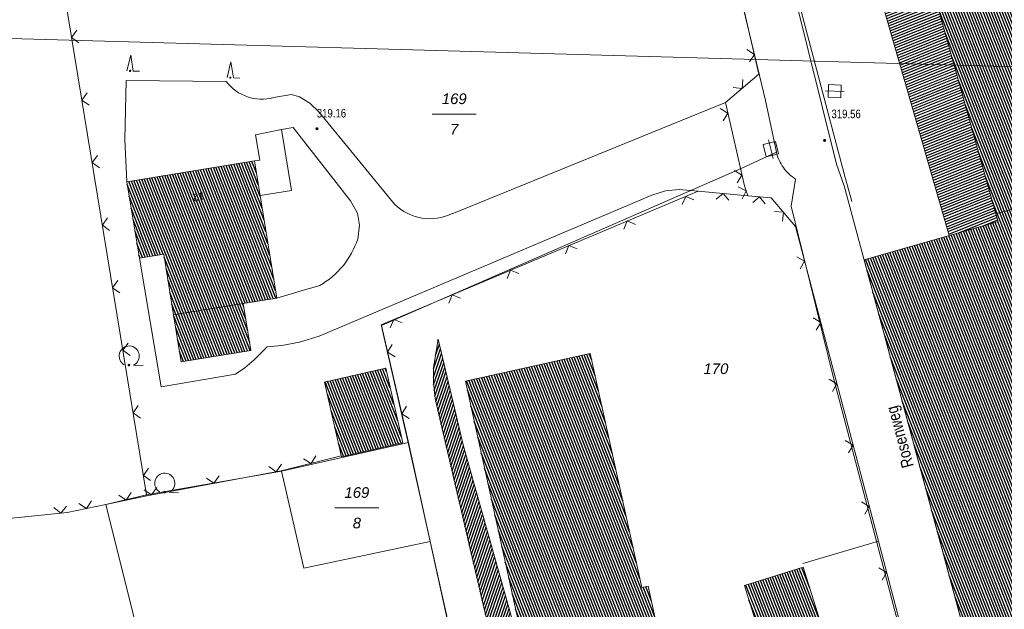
# Model space of a CAD drawing. Header units: metres. Extents: x 345144 to 348639, y 5629211 to 5635235.
# Tile 1007 of 1056: x 347412 to 347490, y 5631406 to 5631453. Entities that reach past the tile are written whole.
import ezdxf
from ezdxf.enums import TextEntityAlignment as Align

# ---------------------------------------------------------------- set-up
doc = ezdxf.new("R2010")
doc.units = ezdxf.units.M
doc.header["$MEASUREMENT"] = 0
for name, color, linetype in [('011 Gebäude', 7, 'Continuous'), ('028 Geländeform', 7, 'Continuous'), ('028 Geländeform Ausg.', 7, 'Continuous'), ('065-066 Ver_Entsorgung Ausg.', 7, 'Continuous'), ('081-083 Topographie', 7, 'Continuous'), ('AX Flurstück', 7, 'Continuous'), ('AX Gebäude', 7, 'Continuous'), ('Blatt', 7, 'Continuous'), ('Definitionslinie', 7, 'Continuous'), ('Präsentationsobjekt -Text (punktförmig)', 7, 'Continuous'), ('Strasse Lokation', 7, 'Continuous')]:
    doc.layers.add(name, color=color, linetype=linetype)
doc.styles.add('ARIAL', font='arial.ttf', dxfattribs={"height": 1})
doc.styles.add('ARIALIT', font='ariali.ttf', dxfattribs={"height": 1})
pattern_1 = [(111.5294117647, (0, 0), (-0.186045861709, -0.07339575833), [])]

# ---------------------------------------------------------------- blocks, each defined once
blk = doc.blocks.new('alk_043x_nrw')
h = blk.add_hatch(color=7)
edge = h.paths.add_edge_path(flags=0)
edge.add_arc((0, 0), 1, 180, 360, ccw=False)
edge.add_arc((0, 0), 1, 0, 180, ccw=False)
blk = doc.blocks.new('alk_7100_nrwx2')
at = {"true_color": 0x2e2e2e}
h = blk.add_hatch(color=250, dxfattribs=at)
edge = h.paths.add_edge_path(flags=0)
edge.add_arc((0.024073, -0.597267), 0.057254, 180, 360, ccw=False)
edge.add_arc((0.024073, -0.597267), 0.057255, 0, 180, ccw=False)
at = {"color": 250, "lineweight": 5, "true_color": 0x2e2e2e, "flags": 128}
blk.add_lwpolyline([(0.349382, -0.597267), (1, -0.597267)], dxfattribs=at)
at = {"color": 250, "lineweight": 5, "true_color": 0x2e2e2e}
for centre, radius, start, end in [((0.024073, 0.012362), 0.690995, -61.91481688, -118.08518312), ((0.024073, -0.597267), 0.057255, 0, 180), ((0.024073, -0.597267), 0.057254, 180, 0)]:
    blk.add_arc(centre, radius, start, end, dxfattribs=at)
blk = doc.blocks.new('alk_7200_nrwx2')
at = {"true_color": 0x2e2e2e}
h = blk.add_hatch(color=250, dxfattribs=at)
edge = h.paths.add_edge_path(flags=0)
edge.add_arc((-0.020544, -0.388118), 0.055525, 180, 360, ccw=False)
edge.add_arc((-0.020544, -0.388118), 0.055525, 0, 180, ccw=False)
at = {"color": 250, "lineweight": 5, "true_color": 0x2e2e2e, "flags": 128}
blk.add_lwpolyline([(-0.298168, -0.388118), (-0.020544, 1), (0.257079, -0.388118), (0.812326, -0.388118)], dxfattribs=at)
blk.add_lwpolyline([(-0.298168, -0.388118), (-0.020544, 1), (0.257079, -0.388118), (0.812326, -0.388118)], dxfattribs=at)
at = {"color": 250, "lineweight": 5, "true_color": 0x2e2e2e}
for start, end in [(0, 180), (180, 0)]:
    blk.add_arc((-0.020544, -0.388118), 0.055525, start, end, dxfattribs=at)
blk = doc.blocks.new('3488_swc')
at = {"color": 7, "lineweight": 5, "flags": 128}
for points in [[(1, 0), (-1, 0)], [(0.666667, 0.666667), (-0.666667, 0.666667), (-0.666667, -0.666667), (0.666667, -0.666667), (0.666667, 0.666667)]]:
    blk.add_lwpolyline(points, dxfattribs=at)

msp = doc.modelspace()

# ---------------------------------------------------------------- hatches: boundary and pattern name
at = {"layer": '011 Gebäude', "true_color": 0x8f8f8f}
h = msp.add_hatch(dxfattribs=at)
h.set_pattern_fill('_USER', color=252, scale=0.2, angle=201.88235294, style=0, pattern_type=0)
h.set_pattern_definition([(201.882352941, (0, 0), (0.074540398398, -0.185590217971), [])])
h.paths.add_polyline_path([(347482.359, 5631460.915), (347488.993, 5631437.251), (347488.993, 5631437.251), (347489.188, 5631436.652), (347489.188, 5631436.652), (347485.323, 5631435.547), (347485.323, 5631435.547), (347478.336, 5631459.773), (347478.336, 5631459.773)], flags=0)
at = {"layer": '028 Geländeform', "true_color": 0xb27500}
h = msp.add_hatch(dxfattribs=at)
h.set_pattern_fill('_USER', color=44, scale=0.2, angle=250.95521515, style=0, pattern_type=0)
h.set_pattern_definition([(250.9552151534, (0, 0), (0.1890527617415, -0.065261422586), [])])
h.paths.add_polyline_path([(347444.759, 5631422.685), (347444.619, 5631423.99), (347444.619, 5631423.99), (347444.643, 5631425.119), (347444.643, 5631425.119), (347445.001, 5631427.37), (347445.001, 5631427.37), (347446.996, 5631418.942), (347446.996, 5631418.942), (347450.785, 5631405.436), (347450.785, 5631405.436), (347448.863, 5631405.098), (347448.863, 5631405.098)], flags=0)
at = {"layer": 'AX Gebäude', "true_color": 0x4f4f4f}
h = msp.add_hatch(dxfattribs=at)
h.set_pattern_fill('_USER', color=251, scale=0.2, angle=111.52941176, style=0, pattern_type=0)
h.set_pattern_definition(pattern_1)
h.paths.add_polyline_path([(347482.359, 5631460.916), (347511.784, 5631469.197), (347518.518, 5631445.538), (347488.992, 5631437.251)], flags=0)
h = msp.add_hatch(dxfattribs=at)
h.set_pattern_fill('_USER', color=251, scale=0.2, angle=111.52941176, style=0, pattern_type=0)
h.set_pattern_definition(pattern_1)
h.paths.add_polyline_path([(347488.992, 5631437.251), (347518.518, 5631445.538), (347522.255, 5631434.769), (347523.953, 5631428.536), (347509.011, 5631424.465), (347508.845, 5631425.074), (347508.48, 5631424.974), (347508.318, 5631425.564), (347508.656, 5631425.658), (347508.551, 5631426.037), (347494.871, 5631422.215), (347495.296, 5631420.693), (347497.216, 5631421.23), (347497.917, 5631418.724), (347496.038, 5631418.199), (347497.443, 5631413.172), (347514.445, 5631417.924), (347517.687, 5631406.326), (347506.433, 5631403.181), (347506.525, 5631402.852), (347502.672, 5631401.782), (347502.633, 5631401.925), (347488.2, 5631398.037), (347478.612, 5631433.63), (347489.188, 5631436.653)], flags=0)
h = msp.add_hatch(dxfattribs=at)
h.set_pattern_fill('_USER', color=251, scale=0.2, angle=111.52941176, style=0, pattern_type=0)
h.set_pattern_definition(pattern_1)
h.paths.add_polyline_path([(347429.623, 5631430.187), (347424.125, 5631429.289), (347423.343, 5631434.076), (347421.424, 5631433.763), (347420.44, 5631439.79), (347430.498, 5631441.434), (347432.265, 5631430.619)], flags=0)
h = msp.add_hatch(dxfattribs=at)
h.set_pattern_fill('_USER', color=251, scale=0.2, angle=111.52941176, style=0, pattern_type=0)
h.set_pattern_definition(pattern_1)
h.paths.add_polyline_path([(347424.125, 5631429.289), (347429.623, 5631430.187), (347430.228, 5631426.486), (347424.73, 5631425.588)], flags=0)
h = msp.add_hatch(dxfattribs=at)
h.set_pattern_fill('_USER', color=251, scale=0.2, angle=111.52941176, style=0, pattern_type=0)
h.set_pattern_definition(pattern_1)
h.paths.add_polyline_path([(347447.144, 5631424.066), (347457.002, 5631426.237), (347461.067, 5631407.778), (347461.561, 5631407.887), (347462.309, 5631404.493), (347461.809, 5631404.383), (347461.89, 5631404.017), (347452.037, 5631401.848)], flags=0)
h = msp.add_hatch(dxfattribs=at)
h.set_pattern_fill('_USER', color=251, scale=0.2, angle=111.52941176, style=0, pattern_type=0)
h.set_pattern_definition(pattern_1)
h.paths.add_polyline_path([(347436.034, 5631423.994), (347440.86, 5631425.091), (347442.201, 5631419.193), (347437.375, 5631418.096)], flags=0)
h = msp.add_hatch(dxfattribs=at)
h.set_pattern_fill('_USER', color=251, scale=0.2, angle=111.52941176, style=0, pattern_type=0)
h.set_pattern_definition(pattern_1)
h.paths.add_polyline_path([(347466.155, 5631397.395), (347465.591, 5631399.181), (347468.431, 5631400.079), (347468.531, 5631399.761), (347471.438, 5631400.668), (347469.17, 5631407.938), (347473.804, 5631409.384), (347476.525, 5631400.664)], flags=0)

# ---------------------------------------------------------------- linework, layer by layer
at = {"layer": '011 Gebäude', "color": 251, "linetype": 'Continuous', "lineweight": 13, "true_color": 0x4f4f4f, "flags": 128}
msp.add_lwpolyline([(347482.359, 5631460.915), (347488.993, 5631437.251), (347488.993, 5631437.251), (347489.188, 5631436.652), (347489.188, 5631436.652), (347485.323, 5631435.547), (347485.323, 5631435.547), (347478.336, 5631459.773), (347478.336, 5631459.773), (347482.359, 5631460.915)], dxfattribs=at)
at = {"layer": '081-083 Topographie', "color": 7, "linetype": 'Continuous', "lineweight": 5, "flags": 128}
for points in [[(347469.938, 5631467.234), (347470.251, 5631466.05), (347470.251, 5631466.05), (347470.259, 5631466.021), (347470.259, 5631466.021), (347470.609, 5631464.698), (347470.609, 5631464.698), (347477.034, 5631440.402), (347477.034, 5631440.402), (347477.636, 5631438.245)], [(347414.91, 5631458.323), (347415.023, 5631457.626), (347415.023, 5631457.626), (347421.988, 5631415.104), (347421.988, 5631415.104), (347422.002, 5631415.016)], [(347469.43, 5631438.684), (347469.16, 5631439.464), (347469.16, 5631439.464), (347467.658, 5631446.039), (347467.658, 5631446.039), (347470.303, 5631448.264)], [(347420.439, 5631439.789), (347420.273, 5631443.098), (347420.273, 5631443.098), (347420.39, 5631447.766), (347420.39, 5631447.766), (347428.28, 5631447.688)], [(347432.002, 5631446.428), (347433.417, 5631446.674), (347433.417, 5631446.674), (347434.055, 5631446.496), (347434.055, 5631446.496), (347434.877, 5631445.984), (347434.877, 5631445.984), (347435.609, 5631445.285), (347435.609, 5631445.285), (347441.547, 5631438.021)], [(347446.092, 5631437.273), (347467.658, 5631446.039)], [(347438.649, 5631435.267), (347438.783, 5631436.361), (347438.783, 5631436.361), (347438.643, 5631437.32), (347438.643, 5631437.32), (347438.074, 5631438.295), (347438.074, 5631438.295), (347433.567, 5631444.062), (347433.567, 5631444.062), (347432.63, 5631443.908)], [(347432.63, 5631443.908), (347430.584, 5631443.496), (347430.584, 5631443.496), (347430.93, 5631441.506), (347430.93, 5631441.506), (347430.504, 5631441.436)], [(347432.63, 5631443.908), (347433.425, 5631439.106), (347433.425, 5631439.106), (347430.949, 5631438.701)], [(347421.425, 5631433.763), (347423.148, 5631423.602), (347423.148, 5631423.602), (347429.012, 5631424.606), (347429.012, 5631424.606), (347429.745, 5631425.1), (347429.745, 5631425.1), (347430.487, 5631425.731), (347430.487, 5631425.731), (347431.496, 5631426.772), (347431.496, 5631426.772), (347432.67, 5631426.871), (347432.67, 5631426.871), (347434.055, 5631427.134), (347434.055, 5631427.134), (347435.618, 5631427.603), (347435.618, 5631427.603), (347461.846, 5631438.738), (347461.846, 5631438.738), (347462.939, 5631439.079), (347462.939, 5631439.079), (347464, 5631439.185), (347464, 5631439.185), (347465.515, 5631439.056)], [(347475.298, 5631388.743), (347484.828, 5631391.999), (347484.828, 5631391.999), (347479.726, 5631411.445), (347479.726, 5631411.445), (347473.186, 5631436.265), (347473.186, 5631436.265), (347471.282, 5631438.512), (347471.282, 5631438.512), (347469.43, 5631438.684), (347469.43, 5631438.684), (347465.515, 5631439.056), (347465.515, 5631439.056), (347440.502, 5631428.513), (347440.502, 5631428.513), (347442.616, 5631419.317)], [(347432.265, 5631430.619), (347433.922, 5631431.107), (347433.922, 5631431.107), (347435.656, 5631431.616)], [(347442.616, 5631419.317), (347445.88, 5631404.571)], [(347422.002, 5631415.016), (347432.617, 5631416.991), (347432.617, 5631416.991), (347437.356, 5631418.16)], [(347395.2, 5631411.248), (347399.81, 5631412.071), (347399.81, 5631412.071), (347415.73, 5631413.708), (347415.73, 5631413.708), (347418.774, 5631414.342), (347418.774, 5631414.342), (347422.002, 5631415.016)], [(347473.781, 5631409.683), (347479.726, 5631411.445)]]:
    msp.add_lwpolyline(points, dxfattribs=at)
at = {"layer": '081-083 Topographie', "color": 7, "linetype": 'Continuous', "lineweight": 5}
for centre, radius, start, end in [((347431.079, 5631449.827), 3.522744, -142.61288318, -74.80765866), ((347444.35, 5631440.874), 3.999552, -134.49350878, -64.18441482), ((347432.401, 5631437.337), 6.582163, -60.36200765, -18.33034437)]:
    msp.add_arc(centre, radius, start, end, dxfattribs=at)
at = {"layer": 'AX Flurstück', "color": 8, "linetype": 'Continuous', "lineweight": 13, "true_color": 0x808080, "flags": 128}
for points in [[(347518.144, 5631454.016), (347537.69, 5631409.258), (347536.016, 5631408.683), (347503.747, 5631397.602), (347489.476, 5631393.302), (347477.037, 5631439.478), (347476.42, 5631441.167), (347468.617, 5631472.612), (347470.66, 5631472.959), (347494.08, 5631476.52), (347515.47, 5631481.676), (347528.91, 5631486.217), (347554.012, 5631495.242), (347555.775, 5631497.099), (347563.886, 5631477.934), (347542.876, 5631469.314), (347516.245, 5631458.163), (347518.144, 5631454.016)], [(347461.895, 5631496.28), (347468.617, 5631472.612), (347476.42, 5631441.167), (347477.037, 5631439.478), (347489.476, 5631393.302)], [(347401.882, 5631458.513), (347413.45, 5631459.358), (347446.846, 5631462.966), (347449.472, 5631462.144), (347452.992, 5631461.776), (347415.024, 5631457.63), (347421.988, 5631415.104), (347418.774, 5631414.342), (347415.73, 5631413.707), (347396.273, 5631411.707), (347395.161, 5631411.713), (347392.587, 5631445.4), (347392.343, 5631458.451), (347401.882, 5631458.513)], [(347415.024, 5631457.63), (347452.992, 5631461.776), (347459.39, 5631461.315), (347468.457, 5631456.088), (347470.822, 5631446.203), (347471.686, 5631442.122), (347468.895, 5631440.831), (347440.525, 5631428.462), (347442.668, 5631419.233), (347432.629, 5631416.968), (347421.988, 5631415.104), (347415.024, 5631457.63)], [(347484.747, 5631391.877), (347476.261, 5631424.007), (347472.849, 5631437.869), (347473.184, 5631440.002), (347473.184, 5631440.002), (347473.046616, 5631440.09113), (347472.918166, 5631440.192688), (347472.787957, 5631440.295637), (347472.66809, 5631440.410437), (347472.547118, 5631440.526295), (347472.437781, 5631440.653169), (347472.327937, 5631440.780629), (347472.230847, 5631440.918033), (347472.133756, 5631441.055438), (347472.050316, 5631441.201517), (347471.967259, 5631441.346924), (347471.898488, 5631441.499593), (347471.830345, 5631441.650869), (347471.776844, 5631441.80791), (347471.724065, 5631441.962831), (347471.686, 5631442.122), (347471.686, 5631442.122), (347470.822, 5631446.203), (347468.457, 5631456.088)], [(347440.525, 5631428.462), (347468.895, 5631440.831), (347471.686, 5631442.122), (347471.686, 5631442.122), (347471.724065, 5631441.962831), (347471.776844, 5631441.80791), (347471.830345, 5631441.650869), (347471.898488, 5631441.499593), (347471.967259, 5631441.346924), (347472.050316, 5631441.201517), (347472.133756, 5631441.055438), (347472.230847, 5631440.918033), (347472.327937, 5631440.780629), (347472.437781, 5631440.653169), (347472.547118, 5631440.526295), (347472.66809, 5631440.410437), (347472.787957, 5631440.295637), (347472.918166, 5631440.192688), (347473.046616, 5631440.09113), (347473.184, 5631440.002), (347473.184, 5631440.002), (347472.849, 5631437.869), (347476.261, 5631424.007), (347484.747, 5631391.877)], [(347451.14, 5631380.474), (347444.378, 5631411.41), (347442.668, 5631419.233), (347440.525, 5631428.462)], [(347432.629, 5631416.968), (347442.668, 5631419.233), (347444.378, 5631411.41), (347434.402, 5631409.307), (347432.629, 5631416.968)], [(347432.629, 5631416.968), (347434.402, 5631409.307), (347444.378, 5631411.41), (347451.14, 5631380.474), (347450.231, 5631380.183), (347432.974, 5631374.664), (347428.027, 5631389.696), (347425.516, 5631388.869), (347422.33, 5631400.113), (347418.774, 5631414.342), (347421.988, 5631415.104), (347432.629, 5631416.968)], [(347418.774, 5631414.342), (347422.33, 5631400.113), (347425.516, 5631388.869), (347428.027, 5631389.696), (347432.974, 5631374.664), (347420.619, 5631370.572), (347406.634, 5631365.997), (347401.745, 5631364.541), (347397.701, 5631379.118), (347396.275, 5631397.468), (347395.435, 5631408.35), (347395.161, 5631411.713), (347396.273, 5631411.707), (347415.73, 5631413.707), (347418.774, 5631414.342)]]:
    msp.add_lwpolyline(points, dxfattribs=at)
at = {"layer": 'AX Gebäude', "color": 7, "linetype": 'Continuous', "lineweight": 5, "flags": 128}
for points in [[(347482.359, 5631460.916), (347511.784, 5631469.197), (347518.518, 5631445.538), (347488.992, 5631437.251), (347482.359, 5631460.916)], [(347488.992, 5631437.251), (347518.518, 5631445.538), (347522.255, 5631434.769), (347523.953, 5631428.536), (347509.011, 5631424.465), (347508.845, 5631425.074), (347508.48, 5631424.974), (347508.318, 5631425.564), (347508.656, 5631425.658), (347508.551, 5631426.037), (347494.871, 5631422.215), (347495.296, 5631420.693), (347497.216, 5631421.23), (347497.917, 5631418.724), (347496.038, 5631418.199), (347497.443, 5631413.172), (347514.445, 5631417.924), (347517.687, 5631406.326), (347506.433, 5631403.181)], [(347429.623, 5631430.187), (347424.125, 5631429.289), (347423.343, 5631434.076), (347421.424, 5631433.763), (347420.44, 5631439.79), (347430.498, 5631441.434), (347432.265, 5631430.619), (347429.623, 5631430.187)], [(347488.2, 5631398.037), (347478.612, 5631433.63), (347489.188, 5631436.653), (347488.992, 5631437.251)], [(347424.125, 5631429.289), (347429.623, 5631430.187), (347430.228, 5631426.486), (347424.73, 5631425.588), (347424.125, 5631429.289)], [(347447.144, 5631424.066), (347457.002, 5631426.237), (347461.067, 5631407.778), (347461.561, 5631407.887), (347462.309, 5631404.493), (347461.809, 5631404.383), (347461.89, 5631404.017), (347452.037, 5631401.848), (347447.144, 5631424.066)], [(347436.034, 5631423.994), (347440.86, 5631425.091), (347442.201, 5631419.193), (347437.375, 5631418.096), (347436.034, 5631423.994)], [(347466.155, 5631397.395), (347465.591, 5631399.181), (347468.431, 5631400.079), (347468.531, 5631399.761), (347471.438, 5631400.668), (347469.17, 5631407.938), (347473.804, 5631409.384), (347476.525, 5631400.664), (347466.155, 5631397.395)]]:
    msp.add_lwpolyline(points, dxfattribs=at)
at = {"layer": 'Blatt', "color": 205, "linetype": 'Continuous', "lineweight": 5, "true_color": 0x873099, "flags": 128}
for points in [[(347388.783, 5631451.723), (347395.821, 5631701.597), (347895.58, 5631687.521), (347888.543, 5631437.647), (347388.783, 5631451.723)], [(347381.745, 5631201.846), (347388.783, 5631451.723), (347888.543, 5631437.647), (347881.503, 5631187.771), (347381.745, 5631201.846)]]:
    msp.add_lwpolyline(points, dxfattribs=at)
at = {"layer": 'Definitionslinie', "color": 7, "linetype": 'Continuous', "lineweight": 5, "flags": 128}
for points in [[(347470.251, 5631466.05), (347470.259, 5631466.021), (347470.259, 5631466.021), (347470.609, 5631464.698), (347470.609, 5631464.698), (347477.034, 5631440.402)], [(347470.307, 5631448.273), (347467.065, 5631462.283), (347466.672, 5631462.254)], [(347415.023, 5631457.626), (347421.988, 5631415.104)], [(347416.493, 5631451.742), (347416.081, 5631451.168), (347416.655, 5631450.755)], [(347416.493, 5631451.742), (347416.081, 5631451.168), (347416.655, 5631450.755)], [(347469.571, 5631449.237), (347469.946, 5631449.837), (347469.345, 5631450.211)], [(347467.658, 5631446.039), (347470.303, 5631448.264)], [(347468.276, 5631447.212), (347468.981, 5631447.152), (347469.041, 5631447.856)], [(347468.276, 5631447.212), (347468.981, 5631447.152), (347469.041, 5631447.856)], [(347420.39, 5631447.766), (347420.273, 5631443.098)], [(347420.39, 5631447.766), (347428.28, 5631447.688)], [(347417.302, 5631446.808), (347416.889, 5631446.233), (347417.463, 5631445.821)], [(347417.302, 5631446.808), (347416.889, 5631446.233), (347417.463, 5631445.821)], [(347432.002, 5631446.428), (347433.417, 5631446.674)], [(347433.417, 5631446.674), (347434.055, 5631446.496)], [(347434.055, 5631446.496), (347434.877, 5631445.984)], [(347434.877, 5631445.984), (347435.609, 5631445.285)], [(347446.092, 5631437.273), (347467.658, 5631446.039)], [(347467.476, 5631444.59), (347467.852, 5631445.189), (347467.253, 5631445.565)], [(347467.476, 5631444.59), (347467.852, 5631445.189), (347467.253, 5631445.565)], [(347467.658, 5631446.039), (347469.16, 5631439.464)], [(347435.609, 5631445.285), (347441.547, 5631438.021)], [(347432.63, 5631443.908), (347433.567, 5631444.062)], [(347433.567, 5631444.062), (347438.074, 5631438.295)], [(347430.584, 5631443.496), (347432.63, 5631443.908)], [(347430.584, 5631443.496), (347430.93, 5631441.506)], [(347432.63, 5631443.908), (347433.425, 5631439.106)], [(347420.273, 5631443.098), (347420.439, 5631439.789)], [(347418.11, 5631441.874), (347417.697, 5631441.299), (347418.272, 5631440.887)], [(347418.11, 5631441.874), (347417.697, 5631441.299), (347418.272, 5631440.887)], [(347430.504, 5631441.436), (347430.93, 5631441.506)], [(347468.59, 5631439.715), (347468.966, 5631440.314), (347468.367, 5631440.69)], [(347468.59, 5631439.715), (347468.966, 5631440.314), (347468.367, 5631440.69)], [(347477.034, 5631440.402), (347477.636, 5631438.245)], [(347468.986, 5631438.438), (347469.295, 5631439.074), (347468.659, 5631439.383)], [(347468.986, 5631438.438), (347469.295, 5631439.074), (347468.659, 5631439.383)], [(347469.16, 5631439.464), (347469.43, 5631438.684)], [(347430.949, 5631438.701), (347433.425, 5631439.106)], [(347435.618, 5631427.603), (347461.846, 5631438.738)], [(347440.502, 5631428.513), (347465.515, 5631439.056)], [(347461.846, 5631438.738), (347462.939, 5631439.079)], [(347462.939, 5631439.079), (347464, 5631439.185)], [(347464, 5631439.185), (347465.515, 5631439.056)], [(347465.182, 5631438.373), (347464.527, 5631438.64), (347464.261, 5631437.985)], [(347465.182, 5631438.373), (347464.527, 5631438.64), (347464.261, 5631437.985)], [(347465.515, 5631439.056), (347469.43, 5631438.684)], [(347467.923, 5631438.325), (347467.473, 5631438.87), (347466.927, 5631438.42)], [(347467.923, 5631438.325), (347467.473, 5631438.87), (347466.927, 5631438.42)], [(347469.43, 5631438.684), (347471.282, 5631438.512)], [(347470.808, 5631438.054), (347470.356, 5631438.598), (347469.812, 5631438.146)], [(347470.808, 5631438.054), (347470.356, 5631438.598), (347469.812, 5631438.146)], [(347438.074, 5631438.295), (347438.643, 5631437.32)], [(347471.282, 5631438.512), (347473.186, 5631436.265)], [(347438.643, 5631437.32), (347438.783, 5631436.361)], [(347472.176, 5631436.684), (347472.234, 5631437.389), (347471.529, 5631437.447)], [(347472.176, 5631436.684), (347472.234, 5631437.389), (347471.529, 5631437.447)], [(347418.918, 5631436.939), (347418.506, 5631436.365), (347419.08, 5631435.952)], [(347418.918, 5631436.939), (347418.506, 5631436.365), (347419.08, 5631435.952)], [(347438.649, 5631435.267), (347438.783, 5631436.361)], [(347460.575, 5631436.431), (347459.92, 5631436.698), (347459.653, 5631436.043)], [(347460.575, 5631436.431), (347459.92, 5631436.698), (347459.653, 5631436.043)], [(347473.186, 5631436.265), (347479.726, 5631411.445)], [(347455.967, 5631434.489), (347455.312, 5631434.756), (347455.046, 5631434.101)], [(347455.967, 5631434.489), (347455.312, 5631434.756), (347455.046, 5631434.101)], [(347473.552, 5631432.914), (347473.908, 5631433.525), (347473.297, 5631433.881)], [(347473.552, 5631432.914), (347473.908, 5631433.525), (347473.297, 5631433.881)], [(347421.425, 5631433.763), (347423.148, 5631423.602)], [(347451.36, 5631432.547), (347450.705, 5631432.813), (347450.438, 5631432.159)], [(347451.36, 5631432.547), (347450.705, 5631432.813), (347450.438, 5631432.159)], [(347419.726, 5631432.005), (347419.314, 5631431.431), (347419.888, 5631431.018)], [(347419.726, 5631432.005), (347419.314, 5631431.431), (347419.888, 5631431.018)], [(347433.922, 5631431.107), (347435.656, 5631431.616)], [(347432.265, 5631430.619), (347433.922, 5631431.107)], [(347446.752, 5631430.605), (347446.097, 5631430.871), (347445.831, 5631430.216)], [(347446.752, 5631430.605), (347446.097, 5631430.871), (347445.831, 5631430.216)], [(347440.502, 5631428.513), (347442.616, 5631419.317)], [(347442.145, 5631428.663), (347441.49, 5631428.929), (347441.223, 5631428.274)], [(347442.145, 5631428.663), (347441.49, 5631428.929), (347441.223, 5631428.274)], [(347474.826, 5631428.079), (347475.182, 5631428.69), (347474.571, 5631429.046)], [(347474.826, 5631428.079), (347475.182, 5631428.69), (347474.571, 5631429.046)], [(347420.535, 5631427.071), (347420.122, 5631426.497), (347420.696, 5631426.084)], [(347420.535, 5631427.071), (347420.122, 5631426.497), (347420.696, 5631426.084)], [(347432.67, 5631426.871), (347434.055, 5631427.134)], [(347434.055, 5631427.134), (347435.618, 5631427.603)], [(347441.374, 5631426.951), (347440.999, 5631426.351), (347441.598, 5631425.976)], [(347441.374, 5631426.951), (347440.999, 5631426.351), (347441.598, 5631425.976)], [(347430.487, 5631425.731), (347431.496, 5631426.772)], [(347431.496, 5631426.772), (347432.67, 5631426.871)], [(347429.745, 5631425.1), (347430.487, 5631425.731)], [(347423.148, 5631423.602), (347429.012, 5631424.606)], [(347429.012, 5631424.606), (347429.745, 5631425.1)], [(347476.1, 5631423.244), (347476.456, 5631423.855), (347475.845, 5631424.211)], [(347476.1, 5631423.244), (347476.456, 5631423.855), (347475.845, 5631424.211)], [(347421.343, 5631422.137), (347420.93, 5631421.562), (347421.504, 5631421.15)], [(347421.343, 5631422.137), (347420.93, 5631421.562), (347421.504, 5631421.15)], [(347442.494, 5631422.078), (347442.119, 5631421.479), (347442.718, 5631421.103)], [(347442.494, 5631422.078), (347442.119, 5631421.479), (347442.718, 5631421.103)], [(347442.616, 5631419.317), (347445.88, 5631404.571)], [(347477.374, 5631418.409), (347477.73, 5631419.02), (347477.119, 5631419.376)], [(347477.374, 5631418.409), (347477.73, 5631419.02), (347477.119, 5631419.376)], [(347432.617, 5631416.991), (347437.356, 5631418.16)], [(347434.381, 5631417.941), (347434.987, 5631417.576), (347435.352, 5631418.181)], [(347434.381, 5631417.941), (347434.987, 5631417.576), (347435.352, 5631418.181)], [(347422.151, 5631417.202), (347421.738, 5631416.628), (347422.313, 5631416.215)], [(347422.151, 5631417.202), (347421.738, 5631416.628), (347422.313, 5631416.215)], [(347422.002, 5631415.016), (347432.617, 5631416.991)], [(347431.642, 5631417.318), (347432.225, 5631416.918), (347432.625, 5631417.501)], [(347431.642, 5631417.318), (347432.225, 5631416.918), (347432.625, 5631417.501)], [(347426.726, 5631416.404), (347427.31, 5631416.004), (347427.71, 5631416.587)], [(347426.726, 5631416.404), (347427.31, 5631416.004), (347427.71, 5631416.587)], [(347419.796, 5631415.066), (347420.388, 5631414.679), (347420.775, 5631415.271)], [(347419.796, 5631415.066), (347420.388, 5631414.679), (347420.775, 5631415.271)], [(347421.811, 5631415.489), (347422.394, 5631415.089), (347422.794, 5631415.672)], [(347421.811, 5631415.489), (347422.394, 5631415.089), (347422.794, 5631415.672)], [(347416.661, 5631414.413), (347417.252, 5631414.025), (347417.64, 5631414.616)], [(347416.661, 5631414.413), (347417.252, 5631414.025), (347417.64, 5631414.616)], [(347418.774, 5631414.342), (347422.002, 5631415.016)], [(347421.988, 5631415.104), (347422.002, 5631415.016)], [(347478.648, 5631413.574), (347479.004, 5631414.185), (347478.393, 5631414.541)], [(347478.648, 5631413.574), (347479.004, 5631414.185), (347478.393, 5631414.541)], [(347399.81, 5631412.071), (347415.73, 5631413.708)], [(347414.682, 5631414.103), (347415.231, 5631413.657), (347415.677, 5631414.205)], [(347414.682, 5631414.103), (347415.231, 5631413.657), (347415.677, 5631414.205)], [(347415.73, 5631413.708), (347418.774, 5631414.342)], [(347473.781, 5631409.683), (347479.726, 5631411.445)], [(347479.726, 5631411.445), (347484.828, 5631391.999)], [(347480.017, 5631408.366), (347480.374, 5631408.976), (347479.763, 5631409.333)], [(347480.017, 5631408.366), (347480.374, 5631408.976), (347479.763, 5631409.333)]]:
    msp.add_lwpolyline(points, dxfattribs=at)
at = {"layer": 'Definitionslinie', "color": 44, "linetype": 'Continuous', "lineweight": 5, "true_color": 0xb27500, "flags": 128}
for points in [[(347444.643, 5631425.119), (347445.001, 5631427.37)], [(347445.001, 5631427.37), (347446.996, 5631418.942)], [(347444.643, 5631425.119), (347444.619, 5631423.99)], [(347444.619, 5631423.99), (347444.759, 5631422.685)], [(347444.759, 5631422.685), (347448.863, 5631405.098)], [(347446.996, 5631418.942), (347450.785, 5631405.436)]]:
    msp.add_lwpolyline(points, dxfattribs=at)
at = {"layer": 'Definitionslinie', "color": 7, "linetype": 'Continuous', "lineweight": 5}
for centre, radius, start, end in [((347431.079, 5631449.827), 3.522744, -142.61288318, -74.80765866), ((347444.35, 5631440.874), 3.999552, -134.49350878, -64.18441482), ((347432.401, 5631437.337), 6.582163, -60.36200765, -18.33034437)]:
    msp.add_arc(centre, radius, start, end, dxfattribs=at)
at = {"layer": 'Präsentationsobjekt -Text (punktförmig)', "color": 251, "linetype": 'Continuous', "lineweight": 13, "true_color": 0x5e5e5e, "flags": 128}
for points in [[(347444.5274, 5631445.13252), (347448.0086, 5631445.13252)], [(347436.8434, 5631414.07352), (347440.3246, 5631414.07352)]]:
    msp.add_lwpolyline(points, dxfattribs=at)

# ---------------------------------------------------------------- block references
at = {"layer": '028 Geländeform', "xscale": 0.125, "yscale": 0.125}
for p, rotation in [((347435.436, 5631443.974), -2.326036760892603), ((347475.488, 5631443.051), -2.326609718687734)]:
    msp.add_blockref('alk_043x_nrw', p, dxfattribs=dict(at, rotation=rotation))
at = {"layer": '065-066 Ver_Entsorgung Ausg.', "xscale": 0.75, "yscale": 0.75}
for p, rotation in [((347476.278, 5631446.938), -2.326609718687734), ((347471.239, 5631442.362), -75.93953968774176)]:
    msp.add_blockref('3488_swc', p, dxfattribs=dict(at, rotation=rotation))
at = {"layer": '081-083 Topographie'}
for name, p, xscale, yscale, rotation in [('alk_7200_nrwx2', (347420.722, 5631448.88), 0.9005, 0.9005, -2.326036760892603), ('alk_7200_nrwx2', (347428.633, 5631448.349), 0.9005, 0.9005, -2.326609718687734), ('alk_7100_nrwx2', (347420.597, 5631426.029), 1.15275, 1.15275, -2.326609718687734), ('alk_7100_nrwx2', (347423.4, 5631415.997), 1.15275, 1.15275, -2.326609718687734)]:
    msp.add_blockref(name, p, dxfattribs=dict(at, xscale=xscale, yscale=yscale, rotation=rotation))

# ---------------------------------------------------------------- texts
at = {"layer": '028 Geländeform Ausg.', "color": 44, "true_color": 0xb27500, "style": 'ARIAL', "width": 0.8}
for s, height, p in [('319.16', 0.6761366, (347435.423, 5631444.859)), ('319.56', 0.6761367, (347476.026, 5631444.805))]:
    msp.add_text(s, height=height, dxfattribs=at).set_placement(p)
at = {"layer": 'Präsentationsobjekt -Text (punktförmig)', "color": 8, "true_color": 0x808080, "style": 'ARIALIT'}
for s, p in [('169', (347446.268, 5631446.33588)), ('7', (347446.268, 5631443.92916)), ('170', (347466.912, 5631425.044)), ('169', (347438.584, 5631415.27688)), ('8', (347438.584, 5631412.87016))]:
    msp.add_text(s, height=0.8421, dxfattribs=at).set_placement(p, align=Align.MIDDLE_CENTER)
at = {"layer": 'Präsentationsobjekt -Text (punktförmig)', "color": 7, "style": 'ARIAL'}
msp.add_text('12', height=0.58947, rotation=-168.63208841, dxfattribs=at).set_placement((347426.026, 5631438.879), align=Align.CENTER)
at = {"layer": 'Strasse Lokation', "color": 219, "true_color": 0x5c3d57, "style": 'ARIAL', "width": 0.8}
msp.add_text('Rosenweg', height=0.9465748, rotation=105.31236012, dxfattribs=at).set_placement((347482.528, 5631417.374))

doc.saveas('drawing.dxf')
